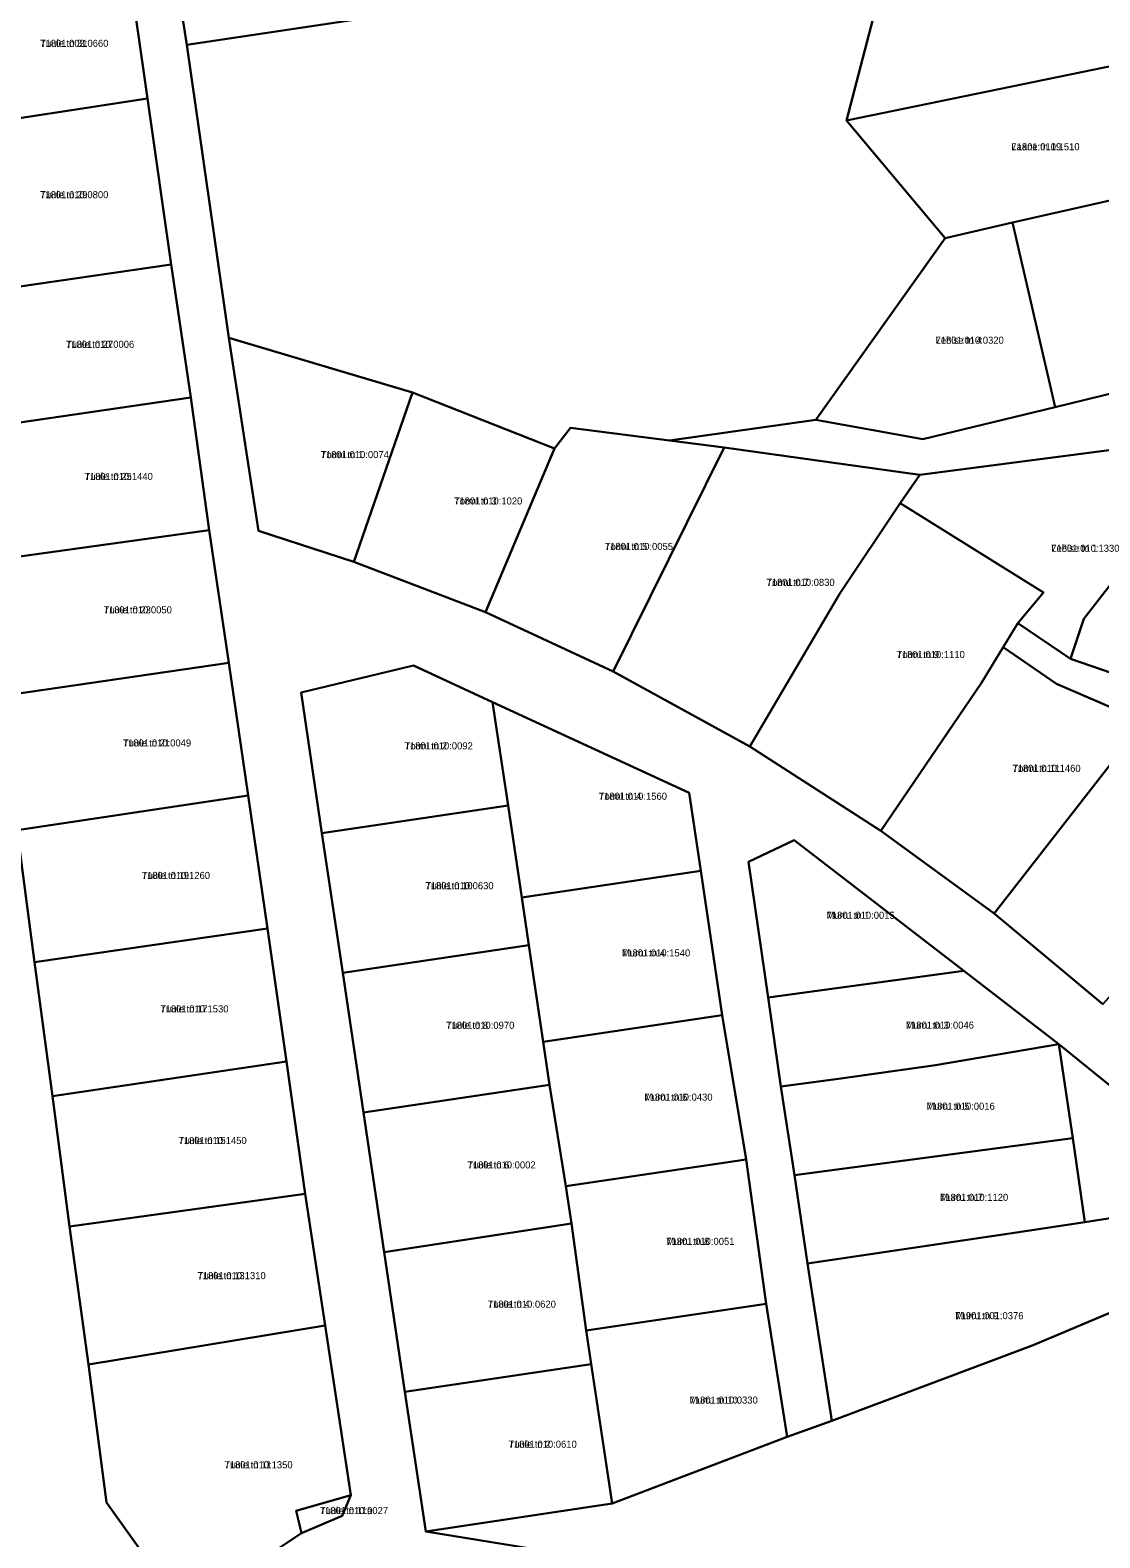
# Model space of a CAD drawing. Extents: x 529768 to 552006, y 6562269 to 6580975.
# Drawn here: x 537506.7 to 537734.1, y 6574471 to 6574791.4 of the extents above; entities that cross this region are included whole.
import ezdxf

# ---------------------------------------------------------------- set-up
doc = ezdxf.new("R2010")
doc.units = 0
for name, color, linetype in [('L_AADRESS', 7, 'Continuous'), ('PIIR', 7, 'Continuous'), ('TUNNUS', 7, 'Continuous')]:
    doc.layers.add(name, color=color, linetype=linetype)

msp = doc.modelspace()

# ---------------------------------------------------------------- linework, layer by layer
at = {"layer": 'PIIR'}
for points in [[(537575.1, 6574793.51), (537567.33, 6574887.8), (537721.06, 6574959.69), (537739.46, 6574887.08), (537744.59, 6574859.46), (537730.17, 6574824.12), (537691.03, 6574813.55), (537680.26, 6574772.23), (537701.22, 6574747.22), (537673.77, 6574708.6), (537642.67, 6574704.19), (537621.56, 6574706.93), (537618.19, 6574702.52), (537588.02, 6574714.43), (537548.93, 6574726.02), (537540.02, 6574788.31)], [(537527.67, 6574866.31), (537567.33, 6574887.8), (537575.1, 6574793.51), (537540.02, 6574788.31)], [(537730.17, 6574824.12), (537740.19, 6574784.56), (537680.26, 6574772.23), (537691.03, 6574813.55)], [(537486.06, 6574798.57), (537527.63, 6574805.18), (537531.69, 6574776.86), (537490.03, 6574770.53)], [(537701.22, 6574747.22), (537680.26, 6574772.23), (537740.19, 6574784.56), (537747.21, 6574757.72), (537715.55, 6574750.52)], [(537487.88, 6574734.54), (537483.5, 6574750.01), (537483.05, 6574755.11), (537481.52, 6574769.25), (537490.03, 6574770.53), (537531.69, 6574776.86), (537536.7, 6574741.59)], [(537715.55, 6574750.52), (537747.21, 6574757.72), (537757.08, 6574719.17), (537744.31, 6574716.08), (537724.64, 6574711.32)], [(537701.22, 6574747.22), (537715.55, 6574750.52), (537724.64, 6574711.32), (537696.52, 6574704.51), (537673.77, 6574708.6)], [(537487.88, 6574734.54), (537536.7, 6574741.59), (537540.86, 6574713.33), (537491.8, 6574706.21)], [(537548.93, 6574726.02), (537588.02, 6574714.43), (537575.5, 6574678.42), (537555.27, 6574684.98)], [(537491.8, 6574706.21), (537540.86, 6574713.33), (537544.8, 6574685.15), (537495.71, 6574678.33)], [(537588.02, 6574714.43), (537618.19, 6574702.52), (537603.49, 6574667.73), (537575.5, 6574678.42)], [(537621.56, 6574706.93), (537642.67, 6574704.19), (537654.27, 6574702.71), (537630.66, 6574655.09), (537603.49, 6574667.73), (537618.19, 6574702.52)], [(537695.84, 6574696.89), (537744.8, 6574703.27), (537755.94, 6574698.79), (537730.76, 6574666.33), (537727.86, 6574657.83), (537716.72, 6574665.41), (537722.15, 6574671.92), (537691.66, 6574690.88)], [(537654.27, 6574702.71), (537695.84, 6574696.89), (537691.66, 6574690.88), (537678.88, 6574671.7), (537659.69, 6574639.16), (537630.66, 6574655.09)], [(537730.76, 6574666.33), (537755.94, 6574698.79), (537765.64, 6574695.34), (537775.25, 6574667.49), (537775.57, 6574654.34), (537749.72, 6574650.29), (537727.86, 6574657.83)], [(537678.88, 6574671.7), (537691.66, 6574690.88), (537722.15, 6574671.92), (537716.72, 6574665.41), (537713.58, 6574660.3), (537708.94, 6574652.73), (537687.6, 6574621.29), (537659.69, 6574639.16)], [(537499.85, 6574649.79), (537495.71, 6574678.33), (537544.8, 6574685.15), (537548.92, 6574656.97)], [(537687.6, 6574621.29), (537708.94, 6574652.73), (537713.58, 6574660.3), (537724.92, 6574652.47), (537743.48, 6574644.48), (537711.65, 6574603.67)], [(537503.92, 6574621.41), (537499.85, 6574649.79), (537548.92, 6574656.97), (537553.04, 6574628.74)], [(537564.3, 6574650.67), (537588.19, 6574656.38), (537605.03, 6574648.64), (537608.32, 6574626.64), (537568.75, 6574620.75)], [(537605.03, 6574648.64), (537646.83, 6574629.36), (537649.3, 6574612.74), (537611.22, 6574607.08), (537608.32, 6574626.64)], [(537751.34, 6574643.68), (537776.94, 6574645.07), (537775.04, 6574622.73), (537770.48, 6574624.32), (537734.75, 6574584.44), (537711.65, 6574603.67), (537743.48, 6574644.48)], [(537503.92, 6574621.41), (537553.04, 6574628.74), (537557.15, 6574600.5), (537507.62, 6574593.35)], [(537568.75, 6574620.75), (537608.32, 6574626.64), (537611.22, 6574607.08), (537612.73, 6574596.97), (537573.16, 6574591.08)], [(537659.43, 6574614.66), (537669.17, 6574619.29), (537705.19, 6574591.52), (537663.6, 6574585.86)], [(537653.86, 6574582.07), (537615.78, 6574576.41), (537612.73, 6574596.97), (537611.22, 6574607.08), (537649.3, 6574612.74)], [(537507.62, 6574593.35), (537557.15, 6574600.5), (537561.18, 6574572.22), (537511.48, 6574564.86)], [(537573.16, 6574591.08), (537612.73, 6574596.97), (537615.78, 6574576.41), (537617.14, 6574567.3), (537577.57, 6574561.41)], [(537663.6, 6574585.86), (537705.19, 6574591.52), (537725.42, 6574575.93), (537699.2, 6574571.5), (537678.54, 6574568.59), (537666.34, 6574566.92)], [(537658.97, 6574551.45), (537620.62, 6574545.78), (537617.14, 6574567.3), (537615.78, 6574576.41), (537653.86, 6574582.07)], [(537590.81, 6574472.39), (537630.48, 6574478.33), (537667.63, 6574492.48), (537677.14, 6574495.88), (537719.92, 6574511.97), (537740.27, 6574520.56), (537737.26, 6574539.11), (537730.94, 6574538.1), (537728.4, 6574555.96), (537725.42, 6574575.93), (537746.26, 6574559.07), (537765.85, 6574543.51), (537753.15, 6574444.02), (537739.55, 6574448.19)], [(537666.34, 6574566.92), (537678.54, 6574568.59), (537699.2, 6574571.5), (537725.42, 6574575.93), (537728.4, 6574555.96), (537669.21, 6574548.06)], [(537511.48, 6574564.86), (537561.18, 6574572.22), (537565.2, 6574544.14), (537515.07, 6574537.17)], [(537577.57, 6574561.41), (537617.14, 6574567.3), (537620.62, 6574545.78), (537621.8, 6574537.81), (537581.98, 6574531.74)], [(537669.21, 6574548.06), (537728.4, 6574555.96), (537730.94, 6574538.1), (537716.42, 6574535.9), (537671.97, 6574529.31)], [(537620.62, 6574545.78), (537658.97, 6574551.45), (537663.21, 6574520.78), (537624.9, 6574515.1), (537621.8, 6574537.81)], [(537515.07, 6574537.17), (537565.2, 6574544.14), (537569.46, 6574516.15), (537519.08, 6574507.83)], [(537581.98, 6574531.74), (537621.8, 6574537.81), (537624.9, 6574515.1), (537625.97, 6574507.95), (537586.4, 6574502.06)], [(537677.14, 6574495.88), (537671.97, 6574529.31), (537716.42, 6574535.9), (537730.94, 6574538.1), (537737.26, 6574539.11), (537740.27, 6574520.56), (537719.92, 6574511.97)], [(537663.21, 6574520.78), (537667.65, 6574492.51), (537630.48, 6574478.33), (537624.9, 6574515.1)], [(537522.96, 6574478.54), (537519.08, 6574507.83), (537569.46, 6574516.15), (537574.88, 6574480.1), (537563.26, 6574476.78), (537564.38, 6574472.03), (537539.43, 6574455.47)], [(537586.4, 6574502.06), (537625.97, 6574507.95), (537630.48, 6574478.33), (537590.81, 6574472.39)], [(537574.88, 6574480.1), (537573.05, 6574475.73), (537564.38, 6574472.03), (537563.26, 6574476.78)]]:
    msp.add_lwpolyline(points, close=True, dxfattribs=at)
for points in [[(537527.67, 6574866.31), (537540.02, 6574788.31), (537548.93, 6574726.02), (537555.27, 6574684.98), (537575.5, 6574678.42), (537603.49, 6574667.73), (537630.66, 6574655.09), (537659.69, 6574639.16), (537687.6, 6574621.29), (537711.65, 6574603.67), (537734.75, 6574584.44)], [(537539.43, 6574455.47), (537564.38, 6574472.03), (537573.05, 6574475.73), (537574.88, 6574480.1), (537569.46, 6574516.15), (537565.2, 6574544.14), (537561.18, 6574572.22), (537557.15, 6574600.5), (537553.04, 6574628.74), (537548.92, 6574656.97), (537544.8, 6574685.15), (537540.86, 6574713.33), (537536.7, 6574741.59), (537531.69, 6574776.86), (537527.63, 6574805.18)], [(537486.06, 6574798.57), (537490.03, 6574770.53), (537481.52, 6574769.25), (537483.05, 6574755.11), (537483.5, 6574750.01), (537487.88, 6574734.54), (537491.8, 6574706.21), (537495.71, 6574678.33), (537499.85, 6574649.79), (537503.92, 6574621.41), (537507.62, 6574593.35), (537511.48, 6574564.86), (537515.07, 6574537.17), (537519.08, 6574507.83), (537522.96, 6574478.54), (537539.43, 6574455.47)], [(537744.8, 6574703.27), (537695.84, 6574696.89), (537654.27, 6574702.71), (537642.67, 6574704.19), (537673.77, 6574708.6), (537696.52, 6574704.51), (537724.64, 6574711.32), (537744.31, 6574716.08)], [(537743.48, 6574644.48), (537724.92, 6574652.47), (537713.58, 6574660.3), (537716.72, 6574665.41), (537727.86, 6574657.83), (537749.72, 6574650.29)], [(537746.26, 6574559.07), (537725.42, 6574575.93), (537705.19, 6574591.52), (537669.17, 6574619.29), (537659.43, 6574614.66), (537663.6, 6574585.86), (537666.34, 6574566.92), (537669.21, 6574548.06), (537671.97, 6574529.31), (537677.14, 6574495.88), (537667.65, 6574492.51), (537663.21, 6574520.78), (537658.97, 6574551.45), (537653.86, 6574582.07), (537649.3, 6574612.74), (537646.83, 6574629.36), (537605.03, 6574648.64), (537588.19, 6574656.38), (537564.3, 6574650.67), (537568.75, 6574620.75), (537573.16, 6574591.08), (537577.57, 6574561.41), (537581.98, 6574531.74), (537586.4, 6574502.06), (537590.81, 6574472.39), (537739.55, 6574448.19)]]:
    msp.add_lwpolyline(points, dxfattribs=at)

# ---------------------------------------------------------------- texts
at = {"layer": 'L_AADRESS'}
for s, p in [('Tuule tn 31', (537508.85, 6574787.86)), ('Laane tn 19', (537715.32, 6574765.89)), ('Tuule tn 29', (537508.84, 6574755.7)), ('Tuule tn 27', (537514.33, 6574723.9)), ('Lehise tn 4', (537699.21, 6574724.77)), ('Tormi tn 1', (537568.48, 6574700.46)), ('Tuule tn 25', (537518.28, 6574695.83)), ('Tormi tn 3', (537596.84, 6574690.61)), ('Tormi tn 5', (537628.88, 6574680.95)), ('Lehise tn 1', (537723.8, 6574680.56)), ('Tormi tn 7', (537663.25, 6574673.32)), ('Tuule tn 23', (537522.34, 6574667.47)), ('Tormi tn 9', (537690.92, 6574657.98)), ('Tuule tn 21', (537526.44, 6574639.19)), ('Tormi tn 2', (537586.32, 6574638.57)), ('Tormi tn 11', (537715.54, 6574633.8)), ('Tormi tn 4', (537627.6, 6574627.86)), ('Tuule tn 19', (537530.45, 6574611.04)), ('Tuule tn 10', (537590.74, 6574608.86)), ('Murru tn 1', (537676.02, 6574602.57)), ('Murru tn 4', (537632.54, 6574594.57)), ('Tuule tn 17', (537534.38, 6574582.68)), ('Tuule tn 8', (537595.15, 6574579.19)), ('Murru tn 3', (537692.86, 6574579.22)), ('Murru tn 6', (537637.29, 6574563.93)), ('Murru tn 5', (537697.29, 6574561.99)), ('Tuule tn 15', (537538.24, 6574554.7)), ('Tuule tn 6', (537599.68, 6574549.52)), ('Murru tn 7', (537700.15, 6574542.63)), ('Murru tn 8', (537641.95, 6574533.28)), ('Tuule tn 13', (537542.28, 6574525.99)), ('Tuule tn 4', (537603.99, 6574519.93)), ('Murru tn 9', (537703.4, 6574517.49)), ('Murru tn 10', (537646.9, 6574499.55)), ('Tuule tn 2', (537608.42, 6574490.17)), ('Tuule tn 11', (537548.01, 6574485.81)), ('Tuule tn 11a', (537568.31, 6574476.07))]:
    msp.add_text(s, height=1.5, dxfattribs=at).set_placement(p)
at = {"layer": 'TUNNUS'}
for s, p in [('71801:003:0660', (537508.85, 6574787.86)), ('71801:010:1510', (537715.32, 6574765.89)), ('71801:010:0800', (537508.84, 6574755.7)), ('71801:010:0006', (537514.33, 6574723.9)), ('71801:010:0320', (537699.21, 6574724.77)), ('71801:010:0074', (537568.48, 6574700.46)), ('71801:010:1440', (537518.28, 6574695.83)), ('71801:010:1020', (537596.84, 6574690.61)), ('71801:010:0055', (537628.88, 6574680.95)), ('71801:010:1330', (537723.8, 6574680.56)), ('71801:010:0830', (537663.25, 6574673.32)), ('71801:010:0050', (537522.34, 6574667.47)), ('71801:010:1110', (537690.92, 6574657.98)), ('71801:010:0049', (537526.44, 6574639.19)), ('71801:010:0092', (537586.32, 6574638.57)), ('71801:010:1460', (537715.54, 6574633.8)), ('71801:010:1560', (537627.6, 6574627.86)), ('71801:010:1260', (537530.45, 6574611.04)), ('71801:010:0630', (537590.74, 6574608.86)), ('71801:010:0015', (537676.02, 6574602.57)), ('71801:010:1540', (537632.54, 6574594.57)), ('71801:010:1530', (537534.38, 6574582.68)), ('71801:010:0970', (537595.15, 6574579.19)), ('71801:010:0046', (537692.86, 6574579.22)), ('71801:010:0430', (537637.29, 6574563.93)), ('71801:010:0016', (537697.29, 6574561.99)), ('71801:010:1450', (537538.24, 6574554.7)), ('71801:010:0002', (537599.68, 6574549.52)), ('71801:010:1120', (537700.15, 6574542.63)), ('71801:010:0051', (537641.95, 6574533.28)), ('71801:010:1310', (537542.28, 6574525.99)), ('71801:010:0620', (537603.99, 6574519.93)), ('71901:001:0376', (537703.4, 6574517.49)), ('71801:010:0330', (537646.9, 6574499.55)), ('71801:010:0610', (537608.42, 6574490.17)), ('71801:010:1350', (537548.01, 6574485.81)), ('71801:010:0027', (537568.31, 6574476.07))]:
    msp.add_text(s, height=1.5, dxfattribs=at).set_placement(p)

doc.saveas('drawing.dxf')
